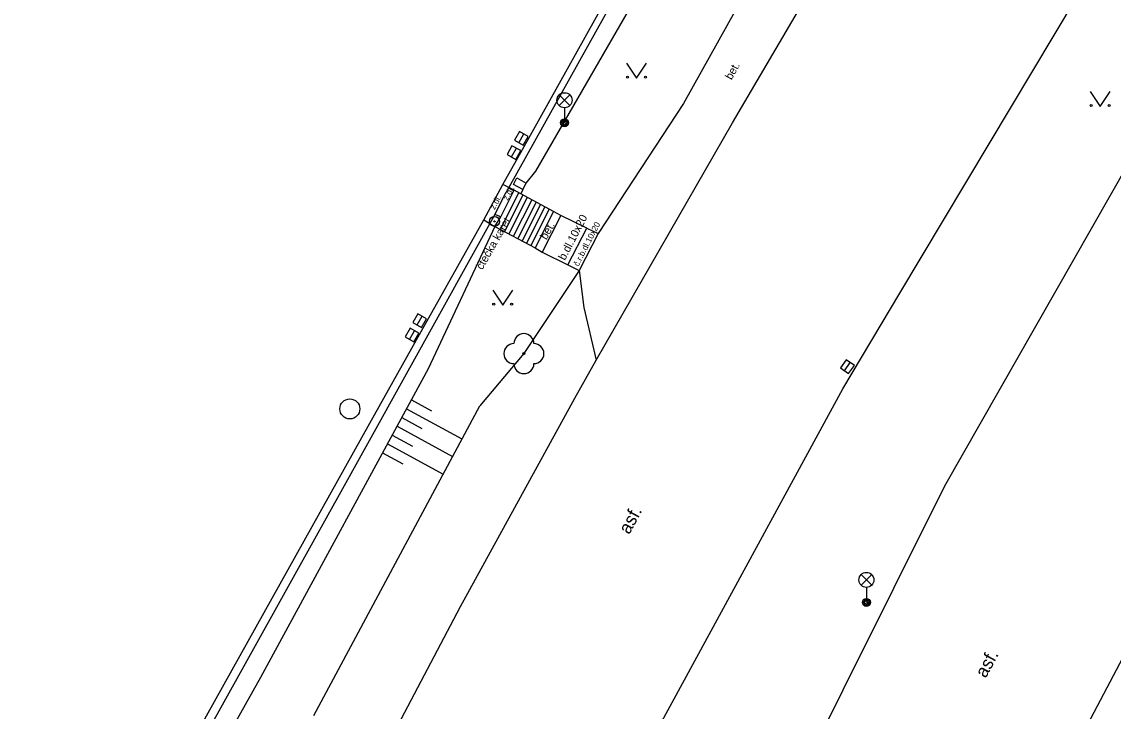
# Model space of a CAD drawing. Extents: x -599951 to -598963, y -1164095 to -1162939.
# Drawn here: x -599118.7 to -599064.1, y -1163454.9 to -1163420.4 of the extents above; entities that cross this region are included whole.
import ezdxf

# ---------------------------------------------------------------- set-up
doc = ezdxf.new("R2010")
doc.units = 0
for name, color, linetype in [('Level 10', 7, 'Continuous'), ('Level 11', 7, 'Continuous'), ('Level 14', 7, 'Continuous'), ('Level 15', 7, 'Continuous'), ('Level 22', 7, 'Continuous'), ('Level 24', 7, 'Continuous'), ('Level 25', 7, 'Continuous'), ('Level 27', 7, 'Continuous'), ('Level 33', 7, 'Continuous'), ('Level 36', 7, 'Continuous'), ('Level 40', 7, 'Continuous'), ('Level 42', 7, 'Continuous'), ('Level 7', 7, 'Continuous'), ('Level 8', 7, 'Continuous')]:
    doc.layers.add(name, color=color, linetype=linetype)

msp = doc.modelspace()

# ---------------------------------------------------------------- linework, layer by layer
at = {"layer": 'Level 10'}
for points in [[(-599089.99, -1163437.34), (-599083.18, -1163425.48), (-599077.86, -1163416.41), (-599072.24, -1163407.28), (-599071.39, -1163405.9), (-599070.71, -1163404.79), (-599070.53, -1163404.5), (-599065.68, -1163397.03)], [(-599117.65, -1163521.09), (-599114.44, -1163513.27), (-599110.34, -1163503.76), (-599106.54, -1163495.23), (-599103.39, -1163488.42), (-599090.5, -1163462.37), (-599077.66, -1163438.76), (-599074.812, -1163433.995), (-599062.63, -1163413.61), (-599055.4, -1163402.34), (-599053.01, -1163398.74)], [(-599139.38, -1163477.16), (-599128.22, -1163475.98), (-599120.64, -1163475.24), (-599111.07, -1163457.98), (-599101.3, -1163440.49), (-599098.73, -1163435.9), (-599095.61, -1163430.32), (-599094.65, -1163428.55), (-599093.67, -1163426.81), (-599088.68, -1163417.86), (-599084.69, -1163410.72), (-599084.25, -1163409.97), (-599084.5, -1163407.96), (-599084.75, -1163405.96), (-599085.26, -1163400.92)], [(-599047.86, -1163401.99), (-599050.23, -1163405.73), (-599057.47, -1163417.43), (-599062.46, -1163425.89), (-599072.58, -1163443.64), (-599087.83, -1163474.25), (-599089.79, -1163478.58), (-599092.69, -1163484.97), (-599097.7, -1163496.33)], [(-599091.05, -1163439.23), (-599089.99, -1163437.34)], [(-599113.68, -1163483.48), (-599105.88, -1163467.37), (-599101.2, -1163458.05), (-599096.77, -1163449.64), (-599091.05, -1163439.23)], [(-599062.4, -1163449.79), (-599069.1, -1163462.48), (-599076.43, -1163477.22), (-599079.26, -1163483.24), (-599083.36, -1163492.14)]]:
    msp.add_lwpolyline(points, dxfattribs=at)
at = {"layer": 'Level 11'}
for points in [[(-599080.89, -1163416.01), (-599085.63, -1163424.51), (-599089.89, -1163431)], [(-599094.36, -1163428.7), (-599094.65, -1163428.55)], [(-599090.46, -1163430.74), (-599091.75, -1163430.1), (-599092.12, -1163429.91), (-599093.76, -1163429.02), (-599094.09, -1163428.84), (-599094.36, -1163428.7)], [(-599093.86, -1163428.96), (-599094.79, -1163430.8)], [(-599094.75, -1163430.18), (-599094.09, -1163428.84)], [(-599093.65, -1163429.08), (-599094.57, -1163430.92)], [(-599093.43, -1163429.2), (-599094.35, -1163431.03)], [(-599093.21, -1163429.32), (-599094.13, -1163431.15)], [(-599092.99, -1163429.44), (-599093.91, -1163431.26)], [(-599092.77, -1163429.55), (-599093.69, -1163431.38)], [(-599092.56, -1163429.67), (-599093.47, -1163431.49)], [(-599092.34, -1163429.79), (-599093.25, -1163431.61)], [(-599095.61, -1163430.32), (-599095.3, -1163430.51)], [(-599095.06, -1163430.66), (-599094.75, -1163430.18)], [(-599094.75, -1163430.18), (-599095.05, -1163430.06)], [(-599092.12, -1163429.91), (-599093.03, -1163431.72)], [(-599091.75, -1163430.1), (-599092.68, -1163431.94)], [(-599095.3, -1163430.51), (-599095.25, -1163430.54)], [(-599095.25, -1163430.54), (-599095.06, -1163430.66)], [(-599095.06, -1163430.66), (-599093.03, -1163431.72), (-599092.68, -1163431.94), (-599091.4, -1163432.57)], [(-599091.4, -1163432.57), (-599090.46, -1163430.74)], [(-599090.46, -1163430.74), (-599089.89, -1163431)], [(-599089.89, -1163431), (-599090.84, -1163432.85)], [(-599091.4, -1163432.57), (-599090.84, -1163432.85)], [(-599090.84, -1163432.85), (-599090.6, -1163434.7)], [(-599090.6, -1163434.7), (-599089.99, -1163437.34)]]:
    msp.add_lwpolyline(points, dxfattribs=at)
at = {"layer": 'Level 14'}
for points in [[(-599093.01, -1163427.89), (-599087.32, -1163418.04)], [(-599093.48, -1163428.49), (-599093.01, -1163427.89)], [(-599093.65, -1163428.8), (-599093.76, -1163429.02)], [(-599095.06, -1163430.66), (-599098.38, -1163437.77), (-599106.77, -1163453.2), (-599115.6, -1163468.93), (-599119.82, -1163476.61)], [(-599090.84, -1163432.85), (-599093.6, -1163437.01), (-599095.81, -1163439.61)], [(-599104.1, -1163455.09), (-599095.81, -1163439.61)]]:
    msp.add_lwpolyline(points, dxfattribs=at)
at = {"layer": 'Level 15'}
for points in [[(-599099.22, -1163439.32), (-599098.22, -1163439.87)], [(-599099.7, -1163440.2), (-599098.7, -1163440.75)], [(-599099.46, -1163439.76), (-599096.7, -1163441.27)], [(-599099.94, -1163440.64), (-599097.17, -1163442.15)], [(-599100.18, -1163441.08), (-599099.17, -1163441.63)], [(-599100.42, -1163441.52), (-599097.64, -1163443.03)], [(-599100.66, -1163441.96), (-599099.65, -1163442.51)]]:
    msp.add_lwpolyline(points, dxfattribs=at)
at = {"layer": 'Level 22'}
msp.add_circle((-599093.6, -1163437.01), 0.05, dxfattribs=at)
for centre, start, end in [((-599093.6, -1163436.51), 0, 180), ((-599094.1, -1163437.01), 90, 270), ((-599093.1, -1163437.01), 270, 90), ((-599093.6, -1163437.51), 180, 0)]:
    msp.add_arc(centre, 0.5, start, end, dxfattribs=at)
at = {"layer": 'Level 24'}
for points in [[(-599094.12, -1163428.55), (-599093.95, -1163428.23)], [(-599093.65, -1163428.8), (-599094.12, -1163428.55)], [(-599093.95, -1163428.23), (-599093.48, -1163428.49)], [(-599093.65, -1163428.8), (-599093.48, -1163428.49)]]:
    msp.add_lwpolyline(points, dxfattribs=at)
at = {"layer": 'Level 25'}
for radius in [0.25, 0.0303]:
    msp.add_circle((-599095.07, -1163430.4), radius, dxfattribs=at)
at = {"layer": 'Level 27'}
for p, q in [((-599093.853, -1163426.468), (-599093.607, -1163426.032)), ((-599094.223, -1163427.178), (-599093.977, -1163426.742)), ((-599098.933, -1163435.578), (-599098.687, -1163435.142)), ((-599099.313, -1163436.298), (-599099.067, -1163435.862)), ((-599077.575, -1163437.864), (-599077.285, -1163437.456))]:
    msp.add_line(p, q, dxfattribs=at)
for points in [[(-599093.635, -1163426.591), (-599093.389, -1163426.155), (-599093.825, -1163425.909), (-599094.071, -1163426.345)], [(-599094.005, -1163427.301), (-599093.759, -1163426.865), (-599094.195, -1163426.619), (-599094.441, -1163427.055)], [(-599098.715, -1163435.701), (-599098.469, -1163435.265), (-599098.905, -1163435.019), (-599099.151, -1163435.455)], [(-599099.095, -1163436.421), (-599098.849, -1163435.985), (-599099.285, -1163435.739), (-599099.531, -1163436.175)], [(-599077.371, -1163438.009), (-599077.081, -1163437.601), (-599077.489, -1163437.311), (-599077.779, -1163437.719)]]:
    msp.add_lwpolyline(points, close=True, dxfattribs=at)
msp.add_circle((-599102.3, -1163439.77), 0.5, dxfattribs=at)
at = {"layer": 'Level 33'}
for p, q in [((-599091.835, -1163424.61), (-599091.305, -1163424.08)), ((-599091.835, -1163424.08), (-599091.305, -1163424.61)), ((-599091.57, -1163424.72), (-599091.57, -1163425.47)), ((-599076.745, -1163448.58), (-599076.215, -1163448.05)), ((-599076.745, -1163448.05), (-599076.215, -1163448.58)), ((-599076.48, -1163448.69), (-599076.48, -1163449.44))]:
    msp.add_line(p, q, dxfattribs=at)
for centre, radius in [((-599091.57, -1163424.345), 0.375), ((-599091.57, -1163425.47), 0.2), ((-599091.57, -1163425.47), 0.145), ((-599091.57, -1163425.47), 0.0876), ((-599076.48, -1163448.315), 0.375), ((-599076.48, -1163449.44), 0.2), ((-599076.48, -1163449.44), 0.145), ((-599076.48, -1163449.44), 0.0876)]:
    msp.add_circle(centre, radius, dxfattribs=at)
at = {"layer": 'Level 36'}
for points in [[(-599088.47, -1163422.5), (-599087.97, -1163423.25), (-599087.47, -1163422.5)], [(-599065.3, -1163423.91), (-599064.8, -1163424.66), (-599064.3, -1163423.91)], [(-599095.16, -1163433.84), (-599094.66, -1163434.59), (-599094.16, -1163433.84)]]:
    msp.add_lwpolyline(points, dxfattribs=at)
for centre in [(-599088.42, -1163423.2), (-599087.521, -1163423.2), (-599065.25, -1163424.61), (-599064.351, -1163424.61), (-599095.11, -1163434.54), (-599094.211, -1163434.54)]:
    msp.add_circle(centre, 0.05, dxfattribs=at)
at = {"layer": 'Level 7'}
for points in [[(-599084.19, -1163407.79), (-599083.92, -1163410), (-599094.36, -1163428.7)], [(-599094.36, -1163428.7), (-599094.61, -1163429.14)], [(-599095.05, -1163430.06), (-599095.3, -1163430.51)], [(-599095.3, -1163430.51), (-599102.16, -1163442.87), (-599110.66, -1163458.14), (-599120.39, -1163475.54), (-599139.14, -1163477.47)]]:
    msp.add_lwpolyline(points, dxfattribs=at)
at = {"layer": 'Level 8'}
msp.add_lwpolyline([(-599094.61, -1163429.14), (-599095.05, -1163430.06)], dxfattribs=at)

# ---------------------------------------------------------------- texts
at = {"layer": 'Level 40'}
for s, height, rotation, p in [('bet.', 0.4, 61.0054, (-599083.22, -1163423.36)), ('z.dl.', 0.3, 61.4886, (-599094.41, -1163429.38)), ('z.dl.', 0.3, 61.4886, (-599095.06, -1163429.84)), ('b.dl.10x20', 0.4, 62.5418, (-599091.55, -1163432.38)), ('bet.', 0.4, 61.0054, (-599092.47, -1163431.35)), ('č.r.b.dl.10x20', 0.3, 62.8996, (-599090.87, -1163432.67)), (' asf.', 0.65, 61.56, (-599088.45, -1163446.29)), (' asf.', 0.65, 61.56, (-599070.63, -1163453.47))]:
    msp.add_text(s, height=height, rotation=rotation, dxfattribs=at).set_placement(p)
at = {"layer": 'Level 42'}
msp.add_text('čtečka karet', height=0.4, rotation=60.1415, dxfattribs=at).set_placement((-599095.68, -1163432.85))

doc.saveas('drawing.dxf')
